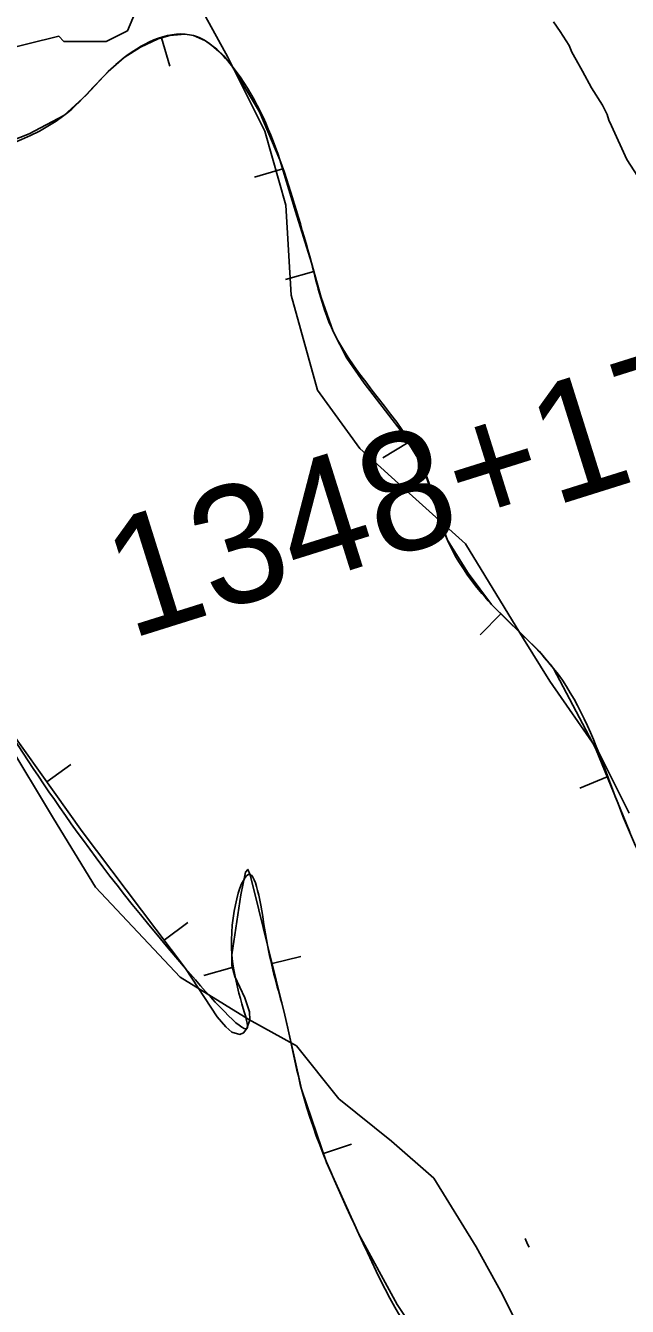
# Model space of a CAD drawing. Extents: x 3187622 to 3225504, y 800805 to 826213.
# Drawn here: x 3193075 to 3193584, y 821717 to 822799 of the extents above; entities that cross this region are included whole.
import ezdxf

# ---------------------------------------------------------------- set-up
doc = ezdxf.new("R2010")
doc.units = 0
for name, color, linetype in [('V-BORW-LINE', 7, 'Continuous'), ('V-SITE-VEGE', 7, 'Continuous'), ('V-SURV-IDEN', 7, 'Continuous'), ('V-TOPO-SHOR', 7, 'Continuous')]:
    doc.layers.add(name, color=color, linetype=linetype)

msp = doc.modelspace()

# ---------------------------------------------------------------- linework, layer by layer
at = {"layer": 'V-BORW-LINE'}
for p, q in [((3193190.1, 822788.7), (3193197.1, 822764.7)), ((3193292.5, 822678.2), (3193268.6, 822671)), ((3193318.9, 822591.2), (3193294.8, 822584.6)), ((3193398.5, 822446.9), (3193377.2, 822433.8)), ((3193477, 822302.2), (3193459.5, 822284.4)), ((3193093.1, 822160.1), (3193113.4, 822174.7)), ((3193566.8, 822164.2), (3193543.6, 822154.7)), ((3193192.3, 822026.3), (3193212.3, 822041.3)), ((3193283.6, 822006.6), (3193307.8, 822012.5)), ((3193249.9, 822003.3), (3193225.9, 821996.4)), ((3193327, 821845.9), (3193350.6, 821854))]:
    msp.add_line(p, q, dxfattribs=at)
for points in [[(3193316.9, 822598.6), (3193303.4, 822642.1), (3193290.2, 822685.8), (3193273, 822726.2), (3193249.5, 822765), (3193242.6, 822773.6), (3193236.8, 822779.3), (3193227.3, 822786.2), (3193217.2, 822790.6), (3193210.2, 822791.8), (3193197.1, 822790.7), (3193187.1, 822787.8), (3193172.2, 822780.9), (3193158.6, 822772.1), (3193145, 822760.2), (3193126.8, 822740.6), (3193107.6, 822723.1), (3193078.3, 822707.5), (3193030.6, 822689)], [(3193585.9, 822117.5), (3193556.8, 822188.5), (3193521.5, 822255.9), (3193509.5, 822270.3), (3193469.1, 822310), (3193449.3, 822336.3), (3193431.9, 822364.3), (3193425.4, 822379.7), (3193418.6, 822404.1), (3193410.3, 822427.7), (3193392.6, 822456.4), (3193361.3, 822497), (3193346.8, 822518), (3193335.2, 822540.6), (3193324.9, 822569.2), (3193316.9, 822598.6)], [(3193038.4, 822236.4), (3193123.1, 822118.2), (3193210.3, 822002.4), (3193237.2, 821961.6), (3193244.3, 821953), (3193249.4, 821948.6), (3193256.4, 821946.6), (3193259.5, 821948.1), (3193262.2, 821951.7), (3193264.6, 821959), (3193264.3, 821965.6), (3193260.4, 821977.5), (3193252.1, 821995.7), (3193249.5, 822004.9), (3193249.6, 822013.9), (3193257.2, 822064.6), (3193261.1, 822083.6), (3193263.1, 822086), (3193265.1, 822081.6), (3193272.4, 822051.9), (3193279.7, 822022.1), (3193287, 821992.6), (3193294.3, 821963), (3193301.3, 821931.8), (3193308.4, 821900.5), (3193329.6, 821838.3), (3193356.9, 821777.8), (3193389.1, 821718.5), (3193426.4, 821662.5)]]:
    msp.add_lwpolyline(points, dxfattribs=at)
msp.add_spline([(3193316.9, 822598.6), (3193335.2, 822540.6), (3193410.3, 822427.7), (3193431.9, 822364.3), (3193469.1, 822310), (3193521.5, 822255.9), (3193609.2, 822072.6), (3193646.8, 822019.2), (3193676.9, 821957.1), (3193720.8, 821903.1), (3193750, 821838.8), (3193830.2, 821730.3), (3193879.7, 821614.9), (3193980.5, 821434.8), (3194001.3, 821375.3), (3194045.6, 821322.9), (3194255.4, 820971.9), (3194278.3, 820910.6), (3194299.8, 820853), (3194335.6, 820798.4), (3194443.8, 820680.4), (3194483.4, 820494.4), (3194474.8, 820430), (3194362.4, 820338.7), (3194243.4, 820273.7), (3194115.5, 820232.8), (3193985.1, 820192.2), (3193871, 820096.9), (3193700.8, 819982), (3193642.2, 819950.8), (3193574.5, 819997.4), (3193482.7, 820109.4), (3193411.4, 820226.4), (3193461, 820288.3), (3193516, 820325.3), (3193569.4, 820370.5), (3193689.7, 820437.3), (3193809.3, 820477.2), (3193921.8, 820552.8), (3193973.7, 820602), (3193968.2, 820665.5), (3193943.7, 820740.3), (3193889.6, 820861.5), (3193818.7, 820974.4), (3193871.9, 821026.9), (3193893.2, 821093.5), (3193831.6, 821288.3), (3193762, 821415.9), (3193682.1, 821525.7), (3193580.7, 821633.2), (3193582.1, 821571.4), (3193675.7, 821399.4), (3193689.4, 821337.7), (3193683, 821270), (3193666, 821201.1), (3193594.8, 821238.9), (3193552.5, 821298.8), (3193499, 821351.2), (3193535.6, 821424), (3193485.3, 821613.1), (3193426.4, 821662.5), (3193356.9, 821777.8), (3193308.4, 821900.5), (3193294.3, 821963), (3193279.7, 822022.1), (3193265.1, 822081.6), (3193249.6, 822013.9), (3193262.2, 821951.7), (3193210.3, 822002.4), (3193038.4, 822236.4), (3192901.1, 822477.4), (3192892.6, 822538.2), (3192940.3, 822603.2), (3192988.9, 822662), (3193107.6, 822723.1), (3193158.6, 822772.1), (3193217.2, 822790.6), (3193249.5, 822765), (3193290.2, 822685.8), (3193316.9, 822598.6)], degree=3, dxfattribs=at)
at = {"layer": 'V-SITE-VEGE'}
for p, q in [((3193174.6, 822826), (3193161.2, 822794.7)), ((3193246.1, 822772.4), (3193219.3, 822821.5)), ((3193161.2, 822794.7), (3193143.4, 822785.8)), ((3193521.5, 822802.2), (3193526.9, 822794.2)), ((3193103.2, 822790.2), (3193049.6, 822776.8)), ((3193107.6, 822785.8), (3193103.2, 822790.2)), ((3193143.4, 822785.8), (3193107.6, 822785.8)), ((3193526.9, 822794.2), (3193534.5, 822782.2)), ((3193534.5, 822782.2), (3193536.8, 822776.7)), ((3193536.8, 822776.7), (3193540.6, 822770.3)), ((3193277.3, 822709.8), (3193246.1, 822772.4)), ((3193540.6, 822770.3), (3193546, 822760.7)), ((3193546, 822760.7), (3193553.6, 822746.4)), ((3193553.6, 822746.4), (3193562.8, 822732)), ((3193562.8, 822732), (3193566.6, 822724.1)), ((3193566.6, 822724.1), (3193568.1, 822719.3)), ((3193568.1, 822719.3), (3193570.4, 822714.5)), ((3193295.2, 822647.3), (3193277.3, 822709.8)), ((3193570.4, 822714.5), (3193583.3, 822685.9)), ((3193583.3, 822685.9), (3193595.6, 822666.8)), ((3193299.6, 822571.3), (3193295.2, 822647.3)), ((3193322, 822490.9), (3193299.6, 822571.3)), ((3193357.7, 822441.8), (3193322, 822490.9)), ((3193402.3, 822401.6), (3193357.7, 822441.8)), ((3193447, 822361.3), (3193402.3, 822401.6)), ((3193496.1, 822280.9), (3193447, 822361.3)), ((3193518.4, 822245.2), (3193496.1, 822280.9)), ((3193558.6, 822187.1), (3193518.4, 822245.2)), ((3193058.5, 822196), (3193098.7, 822129)), ((3193585.4, 822133.5), (3193558.6, 822187.1)), ((3193098.7, 822129), (3193134.4, 822071)), ((3193134.4, 822071), (3193205.9, 821995)), ((3193205.9, 821995), (3193263.9, 821959.3)), ((3193263.9, 821959.3), (3193304.1, 821936.9)), ((3193304.1, 821936.9), (3193339.8, 821892.2)), ((3193339.8, 821892.2), (3193384.5, 821856.5)), ((3193384.5, 821856.5), (3193420.2, 821825.2)), ((3193420.2, 821825.2), (3193455.9, 821767.1)), ((3193455.9, 821767.1), (3193478.2, 821726.9)), ((3193478.2, 821726.9), (3193509.5, 821664.4))]:
    msp.add_line(p, q, dxfattribs=at)
at = {"layer": 'V-TOPO-SHOR'}
msp.add_lwpolyline([(3193497.5, 821774.3), (3193499.4, 821769.5), (3193500.7, 821766.8)], dxfattribs=at)

# ---------------------------------------------------------------- texts
at = {"layer": 'V-SURV-IDEN'}
msp.add_text('1348+17.8', height=100, rotation=17.4235, dxfattribs=at).set_placement((3193163.3, 822280.4))

doc.saveas('drawing.dxf')
